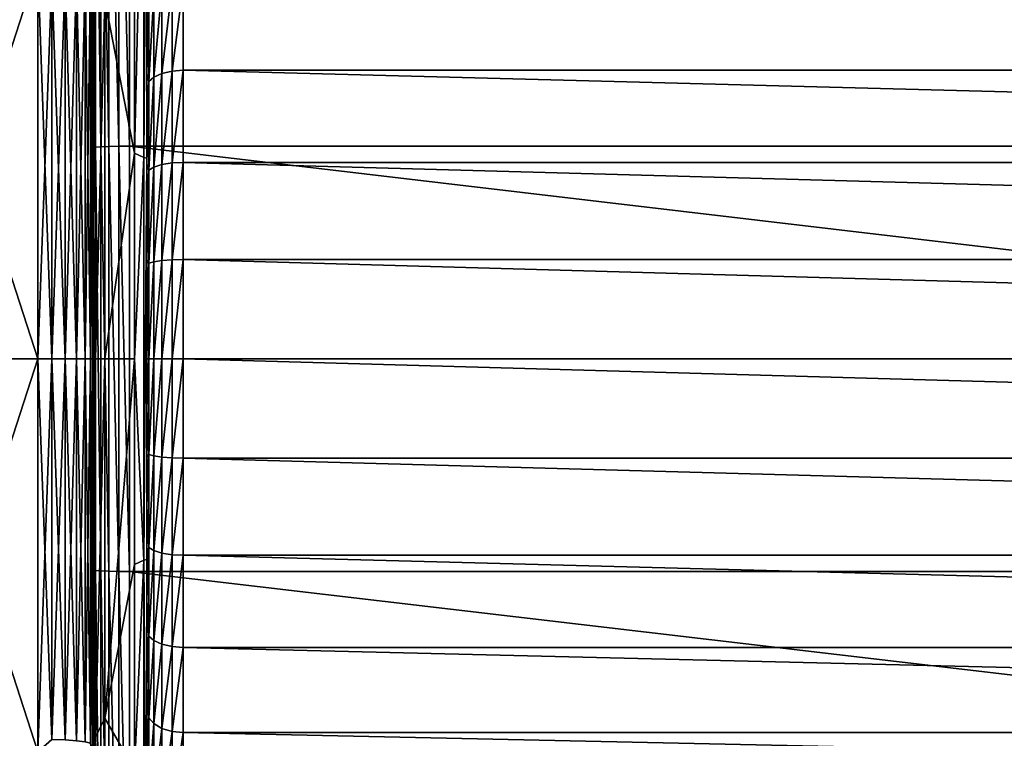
# Model space of a CAD drawing. Header units: metres. Extents: x -150 to 310, y -128 to 84.
# Tile 275 of 465: x 128.1 to 133.52, y -2.09 to 1.87. Entities that reach past the tile are written whole.
import ezdxf

# ---------------------------------------------------------------- set-up
doc = ezdxf.new("R2010")
doc.units = ezdxf.units.M
doc.layers.add('solid_26009703_SW0001_01', color=7, linetype='CONTINUOUS')

msp = doc.modelspace()

# ---------------------------------------------------------------- linework, layer by layer
at = {"layer": 'solid_26009703_SW0001_01'}
for points in [[(128.5, 6.319321, 21.683964), (128.5, 8.481808, 20.932964), (128.5, -6.320311, 21.683674)], [(128.5, 0, 21), (128.5, -6.320311, 21.683674), (128.5, 8.481808, 20.932964)], [(128.5, 2.200532, 20.884037), (128.5, 0, 21), (128.5, 8.481808, 20.932964)], [(128.5, 6.808691, -21.535395), (128.5, -6.807541, -21.535759), (128.5, -8.970024, -20.727938)], [(128.5, 0, -21), (128.5, 6.808691, -21.535395), (128.5, -8.970024, -20.727938)], [(128.5, 6.808691, -21.535395), (128.5, 4.581102, -22.116032), (128.5, -6.807541, -21.535759)], [(128.5, 0, -21), (128.5, 2.200536, -20.884037), (128.5, 6.808691, -21.535395)], [(128.5, 6.319321, 21.683964), (128.5, -4.076435, 22.215277), (128.5, 4.075716, 22.215366)], [(128.5, 6.319321, 21.683964), (128.5, -6.320311, 21.683674), (128.5, -4.076435, 22.215277)], [(128.5, 4.581102, -22.116032), (128.5, -4.579921, -22.116276), (128.5, -6.807541, -21.535759)], [(128.5, 4.581102, -22.116032), (128.5, 2.301665, -22.468592), (128.5, -4.579921, -22.116276)], [(128.5, -2.050733, 22.493067), (128.5, 2.04837, 22.493248), (128.5, 4.075716, 22.215366)], [(128.5, -4.076435, 22.215277), (128.5, -2.050733, 22.493067), (128.5, 4.075716, 22.215366)], [(128.504959, 3.472689, -22.542997), (128.504959, 1.16158, -22.779312), (128.5, 2.301665, -22.468592)], [(128.516876, 1.164617, -22.838869), (128.504959, 3.472689, -22.542997), (128.516876, 3.481769, -22.601936)], [(128.516876, 1.164617, -22.838869), (128.504959, 1.16158, -22.779312), (128.504959, 3.472689, -22.542997)], [(128.516876, 3.481769, -22.601936), (128.546204, 3.489891, -22.654661), (128.546204, 1.167333, -22.892145)], [(128.516876, 1.164617, -22.838869), (128.516876, 3.481769, -22.601936), (128.546204, 1.167333, -22.892145)], [(128.546204, 3.489891, -22.654661), (128.59021, 3.496293, -22.696224), (128.59021, 1.169475, -22.934145)], [(128.546204, 1.167333, -22.892145), (128.546204, 3.489891, -22.654661), (128.59021, 1.169475, -22.934145)], [(128.59021, 3.496293, -22.696224), (128.644836, 3.500384, -22.722778), (128.644836, 1.170843, -22.960978)], [(128.59021, 1.169475, -22.934145), (128.59021, 3.496293, -22.696224), (128.644836, 1.170843, -22.960978)], [(128.644836, 3.500384, -22.722778), (128.704758, 3.501783, -22.731861), (128.704758, 1.171311, -22.970156)], [(128.644836, 1.170843, -22.960978), (128.644836, 3.500384, -22.722778), (128.704758, 1.171311, -22.970156)], [(128.704758, 3.501783, -22.731861), (148.557724, 3.501783, -22.731861), (148.557724, 1.171311, -22.970156)], [(128.704758, 1.171311, -22.970156), (128.704758, 3.501783, -22.731861), (148.557724, 1.171311, -22.970156)], [(128.782959, 3.311275, 24.579292), (128.731964, 2.261895, 24.286716), (128.731964, 1.132168, 24.365528)], [(128.782959, 3.311275, 24.579292), (128.731964, 1.132168, 24.365528), (128.782959, 1.108262, 24.776636)], [(128.795883, 3.301071, 24.792112), (128.782959, 3.311275, 24.579292), (128.782959, 1.108262, 24.776636)], [(128.798965, 3.300534, 24.894508), (128.795883, 3.301071, 24.792112), (128.782959, 1.108262, 24.776636)], [(128.798965, 3.300534, 24.894508), (128.782959, 1.108262, 24.776636), (128.800003, 3.3, 24.996927)], [(128.782959, 1.108262, 24.776636), (128.800003, 1.104682, 25.189602), (128.800003, 3.3, 24.996927)], [(128.800003, 3.3, 24.996927), (128.800003, 1.104682, 25.189602), (128.800003, -3.3, 28.5)], [(128.800003, 3.3, 28.5), (128.800003, 3.3, 24.996927), (128.800003, -3.3, 28.5)], [(128.800003, -3.254972, 29.04318), (128.800003, 3.3, 28.5), (128.800003, -3.3, 28.5)], [(128.800003, -3.254972, 29.04318), (128.800003, 3.254972, 29.04318), (128.800003, 3.3, 28.5)], [(128.800003, -3.123262, 29.564577), (128.800003, 3.123262, 29.564579), (128.800003, 3.254972, 29.04318)], [(128.800003, -3.254972, 29.04318), (128.800003, -3.123262, 29.564577), (128.800003, 3.254972, 29.04318)], [(128.800003, -3.023752, 29.81988), (128.800003, 3.023752, 29.819881), (128.800003, 3.123262, 29.564579)], [(128.800003, -3.123262, 29.564577), (128.800003, -3.023752, 29.81988), (128.800003, 3.123262, 29.564579)], [(128.800003, -2.903581, 30.067301), (128.800003, 2.903581, 30.067301), (128.800003, 3.023752, 29.819881)], [(128.800003, -3.023752, 29.81988), (128.800003, -2.903581, 30.067301), (128.800003, 3.023752, 29.819881)], [(128.800003, -2.765067, 30.301218), (128.800003, 2.765066, 30.30122), (128.800003, 2.903581, 30.067301)], [(128.800003, -2.903581, 30.067301), (128.800003, -2.765067, 30.301218), (128.800003, 2.903581, 30.067301)], [(128.800003, -2.606837, 30.522879), (128.800003, 2.606837, 30.522879), (128.800003, 2.765066, 30.30122)], [(128.800003, -2.765067, 30.301218), (128.800003, -2.606837, 30.522879), (128.800003, 2.765066, 30.30122)], [(128.800003, -2.429506, 30.732613), (128.800003, 2.429506, 30.732613), (128.800003, 2.606837, 30.522879)], [(128.800003, -2.606837, 30.522879), (128.800003, -2.429506, 30.732613), (128.800003, 2.606837, 30.522879)], [(128.800003, -2.236674, 30.926283), (128.800003, 2.236674, 30.926283), (128.800003, 2.429506, 30.732613)], [(128.800003, -2.429506, 30.732613), (128.800003, -2.236674, 30.926283), (128.800003, 2.429506, 30.732613)], [(128.5, 2.301665, -22.468592), (128.5, -2.300465, -22.468716), (128.5, -4.579921, -22.116276)], [(128.5, 2.301665, -22.468592), (128.5, 0.000603, -22.585485), (128.5, -2.300465, -22.468716)], [(128.504959, 1.16158, -22.779312), (128.5, 0.000603, -22.585485), (128.5, 2.301665, -22.468592)], [(128.731964, 1.132168, 24.365528), (128.731964, 2.261895, 24.286716), (128.568024, 1.978771, 23.324396)], [(128.800003, -2.030058, 31.101463), (128.800003, 2.030057, 31.101463), (128.800003, 2.236674, 30.926283)], [(128.800003, -2.236674, 30.926283), (128.800003, -2.030058, 31.101463), (128.800003, 2.236674, 30.926283)], [(128.489777, 2.116679, -20.815008), (128.5, 2.200536, -20.884037), (128.5, 0, -21)], [(128.489777, 0, 20.922354), (128.5, 0, 21), (128.5, 2.200532, 20.884037)], [(128.489777, 0, 20.922354), (128.5, 2.200532, 20.884037), (128.489777, 2.116679, 20.815008)], [(128.199997, 2.163729, 20.586605), (127.5, 2.163729, 20.586605), (127.5, 0, 20.700001)], [(128.199997, 2.163729, 20.586605), (127.5, 0, 20.700001), (128.199997, 0, 20.700001)], [(128.199997, 0, -20.700001), (127.5, 0, -20.700001), (127.5, 2.163729, -20.586605)], [(128.199997, 2.163728, -20.586605), (128.199997, 0, -20.700001), (127.5, 2.163729, -20.586605)], [(128.199997, 2.163729, 20.586605), (128.199997, 0, 20.700001), (128.277344, 2.09521, 20.603884)], [(128.199997, 2.163728, -20.586605), (128.277344, 0, -20.71014), (128.199997, 0, -20.700001)], [(128.199997, 2.163728, -20.586605), (128.277344, 2.09521, -20.603884), (128.277344, 0, -20.71014)], [(128.489777, 2.116679, -20.815008), (128.489777, 0, -20.922354), (128.459763, 2.109353, -20.742958)], [(128.489777, 2.116679, 20.815008), (128.459763, 2.109353, 20.742958), (128.459763, 0, 20.849932)], [(128.489777, 0, 20.922354), (128.489777, 2.116679, 20.815008), (128.459763, 0, 20.849932)], [(128.489777, 2.116679, -20.815008), (128.5, 0, -21), (128.489777, 0, -20.922354)], [(128.199997, 0, 20.700001), (128.277344, 0, 20.71014), (128.277344, 2.09521, 20.603884)], [(128.349792, 2.098238, -20.633663), (128.349792, 0, -20.740074), (128.277344, 2.09521, -20.603884)], [(128.349792, 2.098238, 20.633663), (128.277344, 2.09521, 20.603884), (128.277344, 0, 20.71014)], [(128.349792, 0, 20.740074), (128.349792, 2.098238, 20.633663), (128.277344, 0, 20.71014)], [(128.349792, 0, -20.740074), (128.277344, 0, -20.71014), (128.277344, 2.09521, -20.603884)], [(128.412018, 2.103062, -20.681101), (128.412018, 0, -20.787758), (128.349792, 2.098238, -20.633663)], [(128.412018, 2.103062, 20.681101), (128.349792, 2.098238, 20.633663), (128.349792, 0, 20.740074)], [(128.412018, 0, 20.787758), (128.412018, 2.103062, 20.681101), (128.349792, 0, 20.740074)], [(128.412018, 0, -20.787758), (128.349792, 0, -20.740074), (128.349792, 2.098238, -20.633663)], [(128.459763, 2.109353, -20.742958), (128.459763, 0, -20.849932), (128.412018, 2.103062, -20.681101)], [(128.459763, 2.109353, 20.742958), (128.412018, 2.103062, 20.681101), (128.412018, 0, 20.787758)], [(128.459763, 0, 20.849932), (128.459763, 2.109353, 20.742958), (128.412018, 0, 20.787758)], [(128.459763, 0, -20.849932), (128.412018, 0, -20.787758), (128.412018, 2.103062, -20.681101)], [(128.489777, 0, -20.922354), (128.459763, 0, -20.849932), (128.459763, 2.109353, -20.742958)], [(128.517044, 2.084008, 22.903975), (128.5, 2.04837, 22.493248), (128.5, -0.001455, 22.58577)], [(128.517044, 2.084008, 22.903975), (128.5, -0.001455, 22.58577), (128.517044, 0.000001, 22.99859)], [(128.517044, 2.084008, 22.903975), (128.517044, 0.000001, 22.99859), (128.568024, 1.978771, 23.324396)], [(128.5, -2.050733, 22.493067), (128.5, -0.001455, 22.58577), (128.5, 2.04837, 22.493248)], [(128.800003, -1.806932, 31.260721), (128.800003, 1.806931, 31.260721), (128.800003, 2.030057, 31.101463)], [(128.809784, 1.976018, 31.219755), (128.800003, 2.030057, 31.101463), (128.800003, 1.806931, 31.260721)], [(128.800003, -2.030058, 31.101463), (128.800003, -1.806932, 31.260721), (128.800003, 2.030057, 31.101463)], [(128.809784, 1.526227, 31.495388), (128.838226, 1.551561, 31.545111), (128.838226, 2.00882, 31.264902)], [(128.809784, 1.976018, 31.219755), (128.809784, 1.526227, 31.495388), (128.838226, 2.00882, 31.264902)], [(128.838226, 1.551561, 31.545111), (128.882538, 1.571659, 31.584555), (128.882538, 2.03484, 31.300718)], [(128.838226, 2.00882, 31.264902), (128.838226, 1.551561, 31.545111), (128.882538, 2.03484, 31.300718)], [(128.882538, 1.571659, 31.584555), (128.93837, 1.584549, 31.609854), (128.93837, 2.051529, 31.323687)], [(128.882538, 2.03484, 31.300718), (128.882538, 1.571659, 31.584555), (128.93837, 2.051529, 31.323687)], [(128.93837, 1.584549, 31.609854), (129, 1.588967, 31.618523), (129, 2.057248, 31.33156)], [(128.93837, 2.051529, 31.323687), (128.93837, 1.584549, 31.609854), (129, 2.057248, 31.33156)], [(129, 2.057248, 31.33156), (148.326675, 1.58931, 31.618347), (148.33255, 2.057624, 31.331287)], [(129, 2.057248, 31.33156), (129, 1.588967, 31.618523), (148.326675, 1.58931, 31.618347)], [(128.517044, 0.000001, 22.99859), (128.568024, 0, 23.408182), (128.568024, 1.978771, 23.324396)], [(128.731964, 1.132168, 24.365528), (128.568024, 1.978771, 23.324396), (128.568024, 0, 23.408182)], [(128.809784, 1.976018, 31.219755), (128.800003, 1.806931, 31.260721), (128.800003, 1.571339, 31.401569)], [(128.809784, 1.976018, 31.219755), (128.800003, 1.571339, 31.401569), (128.809784, 1.526227, 31.495388)], [(128.800003, -1.57134, 31.401569), (128.800003, 1.571339, 31.401569), (128.800003, 1.806931, 31.260721)], [(128.800003, -1.806932, 31.260721), (128.800003, -1.57134, 31.401569), (128.800003, 1.806931, 31.260721)], [(128.800003, -1.327776, 31.521072), (128.800003, 1.327775, 31.521072), (128.800003, 1.571339, 31.401569)], [(128.809784, 1.526227, 31.495388), (128.800003, 1.571339, 31.401569), (128.800003, 1.327775, 31.521072)], [(128.800003, -1.57134, 31.401569), (128.800003, -1.327776, 31.521072), (128.800003, 1.571339, 31.401569)], [(128.838226, 1.056099, 31.750338), (128.882538, 1.069779, 31.79244), (128.882538, 1.571659, 31.584555)], [(128.838226, 1.551561, 31.545111), (128.838226, 1.056099, 31.750338), (128.882538, 1.571659, 31.584555)], [(128.882538, 1.069779, 31.79244), (128.93837, 1.078553, 31.819443), (128.93837, 1.584549, 31.609854)], [(128.882538, 1.571659, 31.584555), (128.882538, 1.069779, 31.79244), (128.93837, 1.584549, 31.609854)], [(128.93837, 1.078553, 31.819443), (129, 1.08156, 31.828697), (129, 1.588967, 31.618523)], [(128.93837, 1.584549, 31.609854), (128.93837, 1.078553, 31.819443), (129, 1.588967, 31.618523)], [(129, 1.588967, 31.618523), (148.322418, 1.081885, 31.828592), (148.326675, 1.58931, 31.618347)], [(129, 1.588967, 31.618523), (129, 1.08156, 31.828697), (148.322418, 1.081885, 31.828592)], [(128.809784, 1.526227, 31.495388), (128.800003, 1.327775, 31.521072), (128.800003, 1.073615, 31.620031)], [(128.809784, 1.526227, 31.495388), (128.800003, 1.073615, 31.620031), (128.809784, 1.038854, 31.697266)], [(128.809784, 1.038854, 31.697266), (128.838226, 1.056099, 31.750338), (128.838226, 1.551561, 31.545111)], [(128.809784, 1.526227, 31.495388), (128.809784, 1.038854, 31.697266), (128.838226, 1.551561, 31.545111)], [(128.800003, -1.073616, 31.620031), (128.800003, 1.073615, 31.620031), (128.800003, 1.327775, 31.521072)], [(128.800003, -1.327776, 31.521072), (128.800003, -1.073616, 31.620031), (128.800003, 1.327775, 31.521072)], [(128.504959, 1.16158, -22.779312), (128.504959, -1.16158, -22.779312), (128.5, 0.000603, -22.585485)], [(128.516876, -1.164617, -22.838869), (128.504959, 1.16158, -22.779312), (128.516876, 1.164617, -22.838869)], [(128.516876, -1.164617, -22.838869), (128.504959, -1.16158, -22.779312), (128.504959, 1.16158, -22.779312)], [(128.516876, 1.164617, -22.838869), (128.546204, 1.167333, -22.892145), (128.546204, -1.167333, -22.892145)], [(128.516876, -1.164617, -22.838869), (128.516876, 1.164617, -22.838869), (128.546204, -1.167333, -22.892145)], [(128.546204, 1.167333, -22.892145), (128.59021, 1.169475, -22.934145), (128.59021, -1.169475, -22.934145)], [(128.546204, -1.167333, -22.892145), (128.546204, 1.167333, -22.892145), (128.59021, -1.169475, -22.934145)], [(128.59021, 1.169475, -22.934145), (128.644836, 1.170843, -22.960978), (128.644836, -1.170843, -22.960978)], [(128.59021, -1.169475, -22.934145), (128.59021, 1.169475, -22.934145), (128.644836, -1.170843, -22.960978)], [(128.644836, 1.170843, -22.960978), (128.704758, 1.171311, -22.970156), (128.704758, -1.171311, -22.970156)], [(128.644836, -1.170843, -22.960978), (128.644836, 1.170843, -22.960978), (128.704758, -1.171311, -22.970156)], [(128.704758, 1.171311, -22.970156), (148.557724, 1.171311, -22.970156), (148.557724, -1.171311, -22.970156)], [(128.704758, -1.171311, -22.970156), (128.704758, 1.171311, -22.970156), (148.557724, -1.171311, -22.970156)], [(128.731964, 0, 24.391817), (128.731964, 1.132168, 24.365528), (128.568024, 0, 23.408182)], [(128.782959, 1.108262, 24.776636), (128.731964, 1.132168, 24.365528), (128.731964, 0, 24.391817)], [(128.782959, 1.108262, 24.776636), (128.731964, 0, 24.391817), (128.782959, -1.108268, 24.776636)], [(128.782959, 1.108262, 24.776636), (128.782959, -1.108268, 24.776636), (128.800003, 1.104682, 25.189602)], [(128.782959, -1.108268, 24.776636), (128.800003, -1.104782, 25.189598), (128.800003, 1.104682, 25.189602)], [(128.800003, 1.104682, 25.189602), (128.800003, -1.104782, 25.189598), (128.800003, -3.3, 28.5)], [(128.800003, -0.810274, 31.698517), (128.800003, 0.810273, 31.698517), (128.800003, 1.073615, 31.620031)], [(128.809784, 1.038854, 31.697266), (128.800003, 1.073615, 31.620031), (128.800003, 0.810273, 31.698517)], [(128.800003, -1.073616, 31.620031), (128.800003, -0.810274, 31.698517), (128.800003, 1.073615, 31.620031)], [(128.809784, 1.038854, 31.697266), (128.800003, 0.810273, 31.698517), (128.800003, 0.543086, 31.754961)], [(128.809784, 1.038854, 31.697266), (128.800003, 0.543086, 31.754961), (128.809784, 0.525902, 31.820414)], [(128.809784, 0.525902, 31.820414), (128.838226, 0.534632, 31.875532), (128.838226, 1.056099, 31.750338)], [(128.809784, 1.038854, 31.697266), (128.809784, 0.525902, 31.820414), (128.838226, 1.056099, 31.750338)], [(128.838226, 0.534632, 31.875532), (128.882538, 0.541557, 31.919256), (128.882538, 1.069779, 31.79244)], [(128.838226, 1.056099, 31.750338), (128.838226, 0.534632, 31.875532), (128.882538, 1.069779, 31.79244)], [(128.882538, 0.541557, 31.919256), (128.93837, 0.545998, 31.947298), (128.93837, 1.078553, 31.819443)], [(128.882538, 1.069779, 31.79244), (128.882538, 0.541557, 31.919256), (128.93837, 1.078553, 31.819443)], [(128.93837, 0.545998, 31.947298), (129, 0.547521, 31.956909), (129, 1.08156, 31.828697)], [(128.93837, 1.078553, 31.819443), (128.93837, 0.545998, 31.947298), (129, 1.08156, 31.828697)], [(129, 1.08156, 31.828697), (148.319778, 0.54784, 31.95686), (148.322418, 1.081885, 31.828592)], [(129, 1.08156, 31.828697), (129, 0.547521, 31.956909), (148.319778, 0.54784, 31.95686)], [(128.800003, -0.543087, 31.754961), (128.800003, 0.543086, 31.754961), (128.800003, 0.810273, 31.698517)], [(128.800003, -0.810274, 31.698517), (128.800003, -0.543087, 31.754961), (128.800003, 0.810273, 31.698517)], [(128.800003, -0.274088, 31.788372), (128.800003, 0.274087, 31.788372), (128.800003, 0.543086, 31.754961)], [(128.809784, 0.525902, 31.820414), (128.800003, 0.543086, 31.754961), (128.800003, 0.274087, 31.788372)], [(128.800003, -0.543087, 31.754961), (128.800003, -0.274088, 31.788372), (128.800003, 0.543086, 31.754961)], [(128.882538, 0, 31.961878), (128.93837, 0, 31.990269), (128.93837, 0.545998, 31.947298)], [(128.882538, 0.541557, 31.919256), (128.882538, 0, 31.961878), (128.93837, 0.545998, 31.947298)], [(128.93837, 0, 31.990269), (129, 0, 32), (129, 0.547521, 31.956909)], [(128.93837, 0.545998, 31.947298), (128.93837, 0, 31.990269), (129, 0.547521, 31.956909)], [(129, 0.547521, 31.956909), (148.318909, 0.000304, 32), (148.319778, 0.54784, 31.95686)], [(129, 0.547521, 31.956909), (129, 0, 32), (148.318909, 0.000304, 32)], [(128.809784, 0.525902, 31.820414), (128.800003, 0.274087, 31.788372), (128.800003, 0, 31.799488)], [(128.809784, 0.525902, 31.820414), (128.800003, 0, 31.799488), (128.809784, 0, 31.861803)], [(128.809784, 0, 31.861803), (128.838226, 0, 31.917608), (128.838226, 0.534632, 31.875532)], [(128.809784, 0.525902, 31.820414), (128.809784, 0, 31.861803), (128.838226, 0.534632, 31.875532)], [(128.838226, 0, 31.917608), (128.882538, 0, 31.961878), (128.882538, 0.541557, 31.919256)], [(128.838226, 0.534632, 31.875532), (128.838226, 0, 31.917608), (128.882538, 0.541557, 31.919256)], [(128.800003, -0.274088, 31.788372), (128.800003, 0, 31.799488), (128.800003, 0.274087, 31.788372)], [(128.199997, -2.163729, -20.586605), (127.5, -2.163729, -20.586605), (127.5, 0, -20.700001)], [(128.199997, -2.163729, -20.586605), (127.5, 0, -20.700001), (128.199997, 0, -20.700001)], [(128.277344, -2.09521, -20.603884), (128.199997, 0, -20.700001), (128.277344, 0, -20.71014)], [(128.199997, -2.163729, -20.586605), (128.199997, 0, -20.700001), (128.277344, -2.09521, -20.603884)], [(128.199997, -2.163728, 20.586605), (128.277344, 0, 20.71014), (128.199997, 0, 20.700001)], [(128.199997, -2.163728, 20.586605), (128.277344, -2.09521, 20.603884), (128.277344, 0, 20.71014)], [(128.277344, -2.09521, 20.603884), (128.349792, 0, 20.740074), (128.277344, 0, 20.71014)], [(128.349792, -2.098238, 20.633663), (128.349792, 0, 20.740074), (128.277344, -2.09521, 20.603884)], [(128.349792, -2.098238, 20.633663), (128.412018, 0, 20.787758), (128.349792, 0, 20.740074)], [(128.412018, -2.103062, 20.681101), (128.412018, 0, 20.787758), (128.349792, -2.098238, 20.633663)], [(128.412018, -2.103062, 20.681101), (128.459763, 0, 20.849932), (128.412018, 0, 20.787758)], [(128.459763, -2.109353, 20.742958), (128.459763, 0, 20.849932), (128.412018, -2.103062, 20.681101)], [(128.459763, -2.109353, 20.742958), (128.489777, 0, 20.922354), (128.459763, 0, 20.849932)], [(128.489777, -2.116679, 20.815008), (128.489777, 0, 20.922354), (128.459763, -2.109353, 20.742958)], [(128.489777, -2.116679, 20.815008), (128.5, 0, 21), (128.489777, 0, 20.922354)], [(128.489777, 0, -20.922354), (128.5, 0, -21), (128.5, -2.200532, -20.884037)], [(128.504959, -1.16158, -22.779312), (128.5, -2.300465, -22.468716), (128.5, 0.000603, -22.585485)], [(128.517044, 0.000001, 22.99859), (128.5, -0.001455, 22.58577), (128.517044, -2.084007, 22.903975)], [(128.5, -2.200532, -20.884037), (128.5, 0, -21), (128.5, -8.970024, -20.727938)], [(128.517044, 0.000001, 22.99859), (128.517044, -2.084007, 22.903975), (128.568024, 0, 23.408182)], [(128.517044, -2.084007, 22.903975), (128.568024, -1.978771, 23.324396), (128.568024, 0, 23.408182)], [(128.731964, 0, 24.391817), (128.568024, 0, 23.408182), (128.568024, -1.978771, 23.324396)], [(128.731964, -1.132168, 24.365528), (128.731964, 0, 24.391817), (128.568024, -1.978771, 23.324396)], [(128.782959, -1.108268, 24.776636), (128.731964, 0, 24.391817), (128.731964, -1.132168, 24.365528)], [(128.882538, -0.541557, 31.919256), (128.93837, -0.545998, 31.947298), (128.93837, 0, 31.990269)], [(128.882538, 0, 31.961878), (128.882538, -0.541557, 31.919256), (128.93837, 0, 31.990269)], [(128.93837, 0, 31.990269), (128.93837, -0.545998, 31.947298), (129, 0, 32)], [(129, 0, 32), (148.319778, -0.54724, 31.956953), (148.318909, 0.000304, 32)], [(128.199997, 0, 20.700001), (127.5, 0, 20.700001), (127.5, -2.163729, 20.586605)], [(128.199997, -2.163728, 20.586605), (128.199997, 0, 20.700001), (127.5, -2.163729, 20.586605)], [(128.349792, -2.098238, -20.633663), (128.277344, 0, -20.71014), (128.349792, 0, -20.740074)], [(128.349792, -2.098238, -20.633663), (128.277344, -2.09521, -20.603884), (128.277344, 0, -20.71014)], [(128.412018, -2.103062, -20.681101), (128.349792, 0, -20.740074), (128.412018, 0, -20.787758)], [(128.412018, -2.103062, -20.681101), (128.349792, -2.098238, -20.633663), (128.349792, 0, -20.740074)], [(128.459763, -2.109353, -20.742958), (128.412018, 0, -20.787758), (128.459763, 0, -20.849932)], [(128.459763, -2.109353, -20.742958), (128.412018, -2.103062, -20.681101), (128.412018, 0, -20.787758)], [(128.489777, -2.116679, -20.815008), (128.459763, 0, -20.849932), (128.489777, 0, -20.922354)], [(128.489777, -2.116679, -20.815008), (128.459763, -2.109353, -20.742958), (128.459763, 0, -20.849932)], [(128.489777, -2.116679, 20.815008), (128.5, -2.200536, 20.884037), (128.5, 0, 21)], [(128.489777, -2.116679, -20.815008), (128.489777, 0, -20.922354), (128.5, -2.200532, -20.884037)], [(128.5, 0, 21), (128.5, -8.482928, 20.932512), (128.5, -6.320311, 21.683674)], [(128.5, -2.200536, 20.884037), (128.5, -8.482928, 20.932512), (128.5, 0, 21)], [(128.517044, -2.084007, 22.903975), (128.5, -0.001455, 22.58577), (128.5, -2.050733, 22.493067)], [(128.809784, 0, 31.861803), (128.800003, 0, 31.799488), (128.800003, -0.274088, 31.788372)], [(128.809784, 0, 31.861803), (128.800003, -0.274088, 31.788372), (128.809784, -0.525902, 31.820414)], [(128.809784, -0.525902, 31.820414), (128.838226, -0.534632, 31.875532), (128.838226, 0, 31.917608)], [(128.809784, 0, 31.861803), (128.809784, -0.525902, 31.820414), (128.838226, 0, 31.917608)], [(128.838226, -0.534632, 31.875532), (128.882538, -0.541557, 31.919256), (128.882538, 0, 31.961878)], [(128.838226, 0, 31.917608), (128.838226, -0.534632, 31.875532), (128.882538, 0, 31.961878)], [(128.93837, -0.545998, 31.947298), (129, -0.547521, 31.956909), (129, 0, 32)], [(129, 0, 32), (129, -0.547521, 31.956909), (148.319778, -0.54724, 31.956953)], [(128.809784, -0.525902, 31.820414), (128.800003, -0.274088, 31.788372), (128.800003, -0.543087, 31.754961)], [(128.809784, -0.525902, 31.820414), (128.800003, -0.543087, 31.754961), (128.800003, -0.810274, 31.698517)], [(128.809784, -0.525902, 31.820414), (128.800003, -0.810274, 31.698517), (128.809784, -1.038854, 31.697266)], [(128.809784, -0.525902, 31.820414), (128.809784, -1.038854, 31.697266), (128.838226, -0.534632, 31.875532)], [(128.809784, -1.038854, 31.697266), (128.838226, -1.056099, 31.750338), (128.838226, -0.534632, 31.875532)], [(128.838226, -0.534632, 31.875532), (128.838226, -1.056099, 31.750338), (128.882538, -0.541557, 31.919256)], [(128.838226, -1.056099, 31.750338), (128.882538, -1.069779, 31.79244), (128.882538, -0.541557, 31.919256)], [(128.882538, -0.541557, 31.919256), (128.882538, -1.069779, 31.79244), (128.93837, -0.545998, 31.947298)], [(128.882538, -1.069779, 31.79244), (128.93837, -1.078553, 31.819443), (128.93837, -0.545998, 31.947298)], [(128.93837, -0.545998, 31.947298), (128.93837, -1.078553, 31.819443), (129, -0.547521, 31.956909)], [(128.93837, -1.078553, 31.819443), (129, -1.08156, 31.828697), (129, -0.547521, 31.956909)], [(129, -0.547521, 31.956909), (148.322403, -1.081311, 31.828779), (148.319778, -0.54724, 31.956953)], [(129, -0.547521, 31.956909), (129, -1.08156, 31.828697), (148.322403, -1.081311, 31.828779)], [(128.809784, -1.038854, 31.697266), (128.800003, -0.810274, 31.698517), (128.800003, -1.073616, 31.620031)], [(128.809784, -1.038854, 31.697266), (128.800003, -1.073616, 31.620031), (128.800003, -1.327776, 31.521072)], [(128.809784, -1.038854, 31.697266), (128.800003, -1.327776, 31.521072), (128.809784, -1.526227, 31.495388)], [(128.809784, -1.038854, 31.697266), (128.809784, -1.526227, 31.495388), (128.838226, -1.056099, 31.750338)], [(128.809784, -1.526227, 31.495388), (128.838226, -1.551561, 31.545111), (128.838226, -1.056099, 31.750338)], [(128.838226, -1.056099, 31.750338), (128.838226, -1.551561, 31.545111), (128.882538, -1.069779, 31.79244)], [(128.838226, -1.551561, 31.545111), (128.882538, -1.571659, 31.584555), (128.882538, -1.069779, 31.79244)], [(128.882538, -1.069779, 31.79244), (128.882538, -1.571659, 31.584555), (128.93837, -1.078553, 31.819443)], [(128.882538, -1.571659, 31.584555), (128.93837, -1.584549, 31.609854), (128.93837, -1.078553, 31.819443)], [(128.93837, -1.078553, 31.819443), (128.93837, -1.584549, 31.609854), (129, -1.08156, 31.828697)], [(128.93837, -1.584549, 31.609854), (129, -1.588967, 31.618523), (129, -1.08156, 31.828697)], [(129, -1.08156, 31.828697), (148.326675, -1.588773, 31.618622), (148.322403, -1.081311, 31.828779)], [(129, -1.08156, 31.828697), (129, -1.588967, 31.618523), (148.326675, -1.588773, 31.618622)], [(128.731964, -2.261894, 24.286716), (128.731964, -1.132168, 24.365528), (128.568024, -1.978771, 23.324396)], [(128.782959, -1.108268, 24.776636), (128.731964, -1.132168, 24.365528), (128.731964, -2.261894, 24.286716)], [(128.782959, -1.108268, 24.776636), (128.731964, -2.261894, 24.286716), (128.782959, -3.311277, 24.579268)], [(128.782959, -1.108268, 24.776636), (128.800003, -3.3, 24.996927), (128.800003, -1.104782, 25.189598)], [(128.782959, -1.108268, 24.776636), (128.798965, -3.300534, 24.894508), (128.800003, -3.3, 24.996927)], [(128.782959, -1.108268, 24.776636), (128.795883, -3.301071, 24.792112), (128.798965, -3.300534, 24.894508)], [(128.782959, -1.108268, 24.776636), (128.782959, -3.311277, 24.579268), (128.795883, -3.301071, 24.792112)], [(128.800003, -1.104782, 25.189598), (128.800003, -3.3, 24.996927), (128.800003, -3.3, 28.5)], [(128.504959, -1.16158, -22.779312), (128.504959, -3.472689, -22.542997), (128.5, -2.300465, -22.468716)], [(128.516876, -3.481769, -22.601936), (128.504959, -3.472689, -22.542997), (128.504959, -1.16158, -22.779312)], [(128.516876, -3.481769, -22.601936), (128.504959, -1.16158, -22.779312), (128.516876, -1.164617, -22.838869)], [(128.516876, -1.164617, -22.838869), (128.546204, -1.167333, -22.892145), (128.546204, -3.48989, -22.654661)], [(128.516876, -3.481769, -22.601936), (128.516876, -1.164617, -22.838869), (128.546204, -3.48989, -22.654661)], [(128.546204, -1.167333, -22.892145), (128.59021, -1.169475, -22.934145), (128.59021, -3.496293, -22.696224)], [(128.546204, -3.48989, -22.654661), (128.546204, -1.167333, -22.892145), (128.59021, -3.496293, -22.696224)], [(128.59021, -1.169475, -22.934145), (128.644836, -1.170843, -22.960978), (128.644836, -3.500384, -22.722778)], [(128.59021, -3.496293, -22.696224), (128.59021, -1.169475, -22.934145), (128.644836, -3.500384, -22.722778)], [(128.644836, -1.170843, -22.960978), (128.704758, -1.171311, -22.970156), (128.704758, -3.501783, -22.731861)], [(128.644836, -3.500384, -22.722778), (128.644836, -1.170843, -22.960978), (128.704758, -3.501783, -22.731861)], [(128.704758, -1.171311, -22.970156), (148.557724, -1.171311, -22.970156), (148.557724, -3.501783, -22.731861)], [(128.704758, -3.501783, -22.731861), (128.704758, -1.171311, -22.970156), (148.557724, -3.501783, -22.731861)], [(128.809784, -1.526227, 31.495388), (128.800003, -1.327776, 31.521072), (128.800003, -1.57134, 31.401569)], [(128.809784, -1.526227, 31.495388), (128.800003, -1.57134, 31.401569), (128.800003, -1.806932, 31.260721)], [(128.809784, -1.526227, 31.495388), (128.800003, -1.806932, 31.260721), (128.809784, -1.976018, 31.219755)], [(128.809784, -1.526227, 31.495388), (128.809784, -1.976018, 31.219755), (128.838226, -1.551561, 31.545111)], [(128.809784, -1.976018, 31.219755), (128.838226, -2.00882, 31.264902), (128.838226, -1.551561, 31.545111)], [(128.838226, -1.551561, 31.545111), (128.838226, -2.00882, 31.264902), (128.882538, -1.571659, 31.584555)], [(128.838226, -2.00882, 31.264902), (128.882538, -2.03484, 31.300718), (128.882538, -1.571659, 31.584555)], [(128.882538, -1.571659, 31.584555), (128.882538, -2.03484, 31.300718), (128.93837, -1.584549, 31.609854)], [(128.882538, -2.03484, 31.300718), (128.93837, -2.051529, 31.323687), (128.93837, -1.584549, 31.609854)], [(128.93837, -1.584549, 31.609854), (128.93837, -2.051529, 31.323687), (129, -1.588967, 31.618523)], [(128.93837, -2.051529, 31.323687), (129, -2.057248, 31.33156), (129, -1.588967, 31.618523)], [(129, -1.588967, 31.618523), (148.33255, -2.057136, 31.331642), (148.326675, -1.588773, 31.618622)], [(129, -1.588967, 31.618523), (129, -2.057248, 31.33156), (148.33255, -2.057136, 31.331642)], [(128.809784, -1.976018, 31.219755), (128.800003, -1.806932, 31.260721), (128.800003, -2.030058, 31.101463)], [(128.517044, -2.084007, 22.903975), (128.568024, -3.943377, 23.073639), (128.568024, -1.978771, 23.324396)], [(128.731964, -2.261894, 24.286716), (128.568024, -1.978771, 23.324396), (128.568024, -3.943377, 23.073639)], [(128.809784, -1.976018, 31.219755), (128.800003, -2.030058, 31.101463), (128.800003, -2.236674, 30.926283)], [(128.809784, -1.976018, 31.219755), (128.800003, -2.236674, 30.926283), (128.809784, -2.377154, 30.877153)], [(128.809784, -1.976018, 31.219755), (128.809784, -2.377154, 30.877153), (128.838226, -2.00882, 31.264902)], [(128.517044, -2.084007, 22.903975), (128.5, -2.050733, 22.493067), (128.5, -4.076435, 22.215277)], [(128.809784, -2.377154, 30.877153), (128.838226, -2.416614, 30.916615), (128.838226, -2.00882, 31.264902)], [(128.838226, -2.00882, 31.264902), (128.838226, -2.416614, 30.916615), (128.882538, -2.03484, 31.300718)], [(128.838226, -2.416614, 30.916615), (128.882538, -2.447917, 30.947916), (128.882538, -2.03484, 31.300718)], [(128.882538, -2.03484, 31.300718), (128.882538, -2.447917, 30.947916), (128.93837, -2.051529, 31.323687)], [(128.882538, -2.447917, 30.947916), (128.93837, -2.467993, 30.967993), (128.93837, -2.051529, 31.323687)], [(128.93837, -2.051529, 31.323687), (128.93837, -2.467993, 30.967993), (129, -2.057248, 31.33156)], [(128.93837, -2.467993, 30.967993), (129, -2.474874, 30.974874), (129, -2.057248, 31.33156)], [(129, -2.057248, 31.33156), (148.339783, -2.474834, 30.974913), (148.33255, -2.057136, 31.331642)], [(129, -2.057248, 31.33156), (129, -2.474874, 30.974874), (148.339783, -2.474834, 30.974913)], [(128.509247, -4.131296, 22.51425), (128.517044, -2.084007, 22.903975), (128.5, -4.076435, 22.215277)], [(128.509247, -4.131296, 22.51425), (128.517044, -4.150867, 22.620907), (128.517044, -2.084007, 22.903975)], [(128.517044, -2.084007, 22.903975), (128.517044, -4.150867, 22.620907), (128.568024, -3.943377, 23.073639)]]:
    msp.add_3dface(points, dxfattribs=at)

doc.saveas('drawing.dxf')
